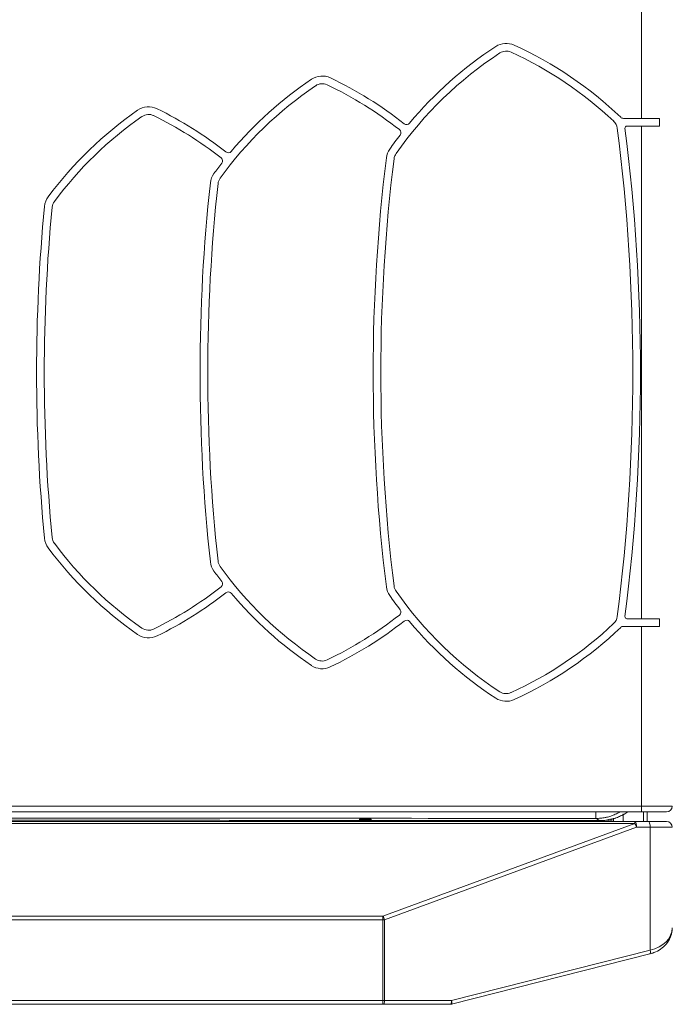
# Model space of a CAD drawing. Header units: millimetres. Extents: x 0 to 594, y 0 to 420.
# Tile 368 of 656: x 288 to 304, y 281 to 307. Entities that reach past the tile are written whole.
import ezdxf

# ---------------------------------------------------------------- set-up
doc = ezdxf.new("R2010")
doc.units = ezdxf.units.MM
doc.layers.add('1', color=7, linetype='Continuous', true_color=0xffffff)
doc.styles.add('Arial', font='txt')
doc.dimstyles.get("Standard").update_dxf_attribs({"dimtxt": 0.18, "dimasz": 0.18, "dimexe": 0.18, "dimexo": 0.0625, "dimgap": 0.09, "dimtad": 0, "dimtih": 1, "dimtoh": 1, "dimdec": 4, "dimzin": 0, "dimdsep": 46, "dimtxsty": 'Standard', "dimcen": 0.09, "dimadec": 0, "dimazin": 0, "dimtfac": 1, "dimtdec": 4, "dimtofl": 0, "dimtmove": 0, "dimatfit": 3, "dimfxl": 0, "dimtolj": 1, "dimtzin": 0, "dimarcsym": 0})

# ---------------------------------------------------------------- blocks, each defined once
blk = doc.blocks.new('_U5')
at = {"layer": '1', "color": 18, "lineweight": 18}
for p, q in [((170.922, 289.963), (170.922, 380.625)), ((338.75, 348.618), (338.75, 380.625)), ((170.922, 378.625), (248.753, 378.625)), ((338.75, 378.625), (260.919, 378.625))]:
    blk.add_line(p, q, dxfattribs=at)
at = {"layer": '1', "color": 18}
for points in [[(170.922, 378.625), (174.422, 379.563), (174.422, 377.687)], [(338.75, 378.625), (335.25, 377.687), (335.25, 379.563)]]:
    blk.add_solid(points, dxfattribs=at)
at = {"layer": '1', "color": 18, "linetype": 'Continuous', "lineweight": 13, "insert": (250.438, 375.989), "char_height": 3.5, "attachment_point": 7, "line_spacing_factor": 1.047437, "style": 'Arial'}
blk.add_mtext('\\fArial|b0|i0;\\W1.0000;3.36', dxfattribs=at)

msp = doc.modelspace()

# ---------------------------------------------------------------- linework, layer by layer
at = {"layer": '1', "color": 155, "linetype": 'Continuous', "lineweight": 13}
for p, q in [((303.678, 304.089), (303.678, 307.18)), ((303.678, 291.089), (303.678, 303.889)), ((303.678, 286.22), (303.678, 290.889)), ((278.223, 286.22), (303.678, 286.22)), ((302.491, 286.07), (302.491, 285.899)), ((303.202, 286.016), (303.202, 285.82)), ((303.678, 286.22), (303.678, 286.07)), ((303.678, 286.22), (304.478, 286.22)), ((303.506, 285.764), (278.122, 285.764)), ((296.956, 283.361), (303.506, 285.764)), ((302.565, 285.82), (302.565, 285.843)), ((302.815, 285.879), (302.815, 285.82)), ((302.864, 285.82), (302.864, 285.888)), ((302.952, 285.82), (302.952, 285.903)), ((303.506, 285.82), (303.506, 285.764)), ((303.548, 285.67), (296.998, 283.267)), ((303.903, 285.67), (303.548, 285.67)), ((304.478, 285.67), (303.903, 285.67)), ((303.903, 285.67), (303.903, 282.476)), ((278.123, 283.361), (296.956, 283.361)), ((296.956, 283.267), (278.123, 283.267)), ((296.956, 283.361), (296.956, 283.267)), ((296.956, 281.17), (296.956, 283.267)), ((296.956, 283.267), (296.998, 283.267)), ((296.998, 283.267), (296.998, 281.17)), ((298.739, 281.17), (303.903, 282.476)), ((258.021, 281.17), (296.956, 281.17)), ((296.956, 281.07), (296.956, 281.17)), ((296.956, 281.17), (296.998, 281.17)), ((296.998, 281.17), (298.739, 281.17))]:
    msp.add_line(p, q, dxfattribs=at)
at = {"layer": '1', "color": 155, "linetype": 'Continuous', "lineweight": 18}
for p, q in [((303.208, 304.089), (303.678, 304.089)), ((303.678, 304.089), (304.144, 304.089)), ((304.144, 303.889), (304.144, 304.089)), ((303.678, 303.889), (303.299, 303.889)), ((304.144, 303.889), (303.678, 303.889)), ((303.678, 290.889), (303.208, 290.889)), ((303.298, 291.089), (303.678, 291.089)), ((303.678, 291.089), (304.144, 291.089)), ((304.144, 290.889), (303.678, 290.889)), ((304.144, 290.889), (304.144, 291.089)), ((303.678, 286.07), (278.123, 286.07)), ((304.328, 286.07), (303.678, 286.07)), ((303.728, 285.82), (303.728, 286.07)), ((303.828, 285.82), (303.828, 286.07)), ((278.122, 285.82), (303.506, 285.82)), ((302.904, 285.894), (302.904, 285.82)), ((303.506, 285.82), (303.861, 285.82)), ((303.861, 285.82), (304.328, 285.82)), ((298.735, 281.073), (303.899, 282.379)), ((296.956, 281.07), (258.021, 281.07)), ((296.97, 281.07), (296.956, 281.07)), ((298.711, 281.07), (296.97, 281.07))]:
    msp.add_line(p, q, dxfattribs=at)
for centre, radius, start, end in [((300.162, 305.536), 0.5, 65.4391, 123.1257), ((296.172, 296.805), 10.1, 46.3786, 65.4391), ((305.408, 297.497), 9.9, 123.1257, 144.9984), ((305.408, 297.497), 10.1, 123.1257, 140.1784), ((300.162, 305.536), 0.3, 65.4391, 123.1257), ((296.172, 296.805), 9.9, 46.749, 65.4391), ((300.746, 296.732), 10.1, 124.0181, 139.9568), ((295.376, 304.689), 0.5, 64.6538, 124.0181), ((295.376, 304.689), 0.3, 64.6538, 124.0181), ((291.266, 296.013), 9.9, 51.8189, 64.6538), ((291.266, 296.013), 10.1, 51.7986, 64.6538), ((300.746, 296.732), 9.9, 124.0181, 144.1124), ((296.351, 296.013), 10.1, 124.8576, 143.2794), ((290.865, 303.89), 0.5, 63.9146, 124.8576), ((290.865, 303.89), 0.3, 63.9146, 124.8576), ((286.643, 295.268), 10.1, 51.8953, 63.9146), ((296.351, 296.013), 9.9, 124.8576, 143.2794), ((286.643, 295.268), 9.9, 51.9286, 63.9146), ((297.574, 304.029), 0.1, 231.7986, 320.1784), ((302.749, 303.797), 0.3, 7.3048, 46.749), ((303.208, 304.189), 0.1, 226.3786, 269.9979), ((297.324, 303.717), 0.1, 322.4255, 51.8189), ((253.552, 297.491), 49.9, 352.6911, 7.3048), ((253.552, 297.491), 50.1, 352.7236, 7.2723), ((303.299, 303.839), 0.05, 89.9979, 187.2723), ((305.408, 297.497), 10.1, 142.4255, 144.9984), ((292.938, 303.294), 0.1, 231.8953, 319.9568), ((297.544, 303.003), 0.5, 144.9984, 172.8961), ((297.544, 303.003), 0.3, 144.9984, 172.8961), ((300.746, 296.732), 10.1, 142.204, 144.1124), ((292.686, 302.983), 0.1, 322.204, 51.9286), ((341.802, 297.488), 45.1, 172.8961, 187.0998), ((341.802, 297.488), 44.9, 172.8961, 187.0998), ((292.969, 302.36), 0.5, 144.1124, 173.729), ((337.302, 297.488), 45.1, 173.729, 186.2669), ((337.302, 297.488), 44.9, 173.729, 186.2669), ((292.969, 302.36), 0.3, 144.1124, 173.729), ((288.656, 301.753), 0.5, 143.2794, 174.5128), ((288.656, 301.753), 0.3, 143.2794, 174.5128), ((333.052, 297.488), 45.1, 174.5128, 185.483), ((333.052, 297.488), 44.9, 174.5128, 185.483), ((288.656, 293.226), 0.5, 185.483, 216.7165), ((288.656, 293.226), 0.3, 185.483, 216.7165), ((296.351, 298.966), 10.1, 216.7165, 235.1383), ((296.351, 298.966), 9.9, 216.7165, 235.1383), ((292.968, 292.619), 0.5, 186.2669, 215.8834), ((292.968, 292.619), 0.3, 186.2669, 215.8834), ((300.747, 298.246), 9.9, 215.8834, 235.9777), ((300.747, 298.246), 10.1, 215.8834, 217.7918), ((286.643, 299.711), 9.9, 296.0813, 308.0673), ((292.686, 291.996), 0.1, 308.0673, 37.7918), ((297.544, 291.975), 0.5, 187.0998, 214.9974), ((297.544, 291.975), 0.3, 187.0998, 214.9974), ((286.643, 299.711), 10.1, 296.0813, 308.1006), ((292.937, 291.684), 0.1, 40.0391, 128.1006), ((300.747, 298.246), 10.1, 220.0391, 235.9777), ((305.408, 297.481), 10.1, 214.9974, 217.5704), ((305.408, 297.481), 9.9, 214.9974, 236.8702), ((291.266, 298.966), 9.9, 295.3421, 308.177), ((297.323, 291.262), 0.1, 308.177, 37.5704), ((302.749, 291.181), 0.3, 313.2469, 352.6911), ((303.298, 291.139), 0.05, 172.7236, 269.9979), ((291.266, 298.966), 10.1, 295.3421, 308.1973), ((297.574, 290.95), 0.1, 39.8175, 128.1973), ((305.408, 297.481), 10.1, 219.8175, 236.8702), ((296.172, 298.173), 9.9, 294.5568, 313.2469), ((303.208, 290.789), 0.1, 89.9979, 133.6173), ((290.864, 291.089), 0.5, 235.1383, 296.0813), ((290.864, 291.089), 0.3, 235.1383, 296.0813), ((296.172, 298.173), 10.1, 294.5568, 313.6173), ((295.375, 290.289), 0.5, 235.9777, 295.3421), ((295.375, 290.289), 0.3, 235.9777, 295.3421), ((300.161, 289.442), 0.3, 236.8702, 294.5568), ((300.161, 289.442), 0.5, 236.8702, 294.5568), ((304.328, 286.22), 0.15, 270, 0), ((304.328, 285.67), 0.15, 0, 90), ((298.711, 281.17), 0.1, 270, 284.1975)]:
    msp.add_arc(centre, radius, start, end, dxfattribs=at)
at = {"layer": '1', "color": 155, "linetype": 'Continuous', "lineweight": 13}
for centre, major_axis, ratio, start_param, end_param in [((303.506, 285.67), (0, -0.15), 0.281596, 1.570796, 3.141593), ((303.506, 285.67), (0.052, -0.141), 0.265621, 1.473663, 2.197501), ((303.861, 285.67), (0, -0.15), 0.281596, 1.570796, 3.141593), ((296.956, 283.267), (-0.052, 0.141), 0.265621, 4.615255, 5.339093), ((303.678, 283.055), (-0.8, 0), 0.75431, 1.856253, 3.141593), ((303.875, 282.476), (0.0245, -0.0969), 0.273648, 0.000026, 1.501676), ((296.97, 281.17), (0, 0.1), 0.281596, 3.141593, 4.712389), ((298.711, 281.17), (0, 0.1), 0.281596, 3.141593, 4.712389), ((298.711, 281.17), (0.0245, -0.0969), 0.273648, 0.000026, 1.501676)]:
    msp.add_ellipse(centre, major_axis=major_axis, ratio=ratio, start_param=start_param, end_param=end_param, dxfattribs=at)
for points, knots in [([(303.112, 286.063), (303.101, 286.057), (303.091, 286.052), (303.044, 286.027), (302.97, 285.992), (302.894, 285.964), (302.835, 285.947), (302.816, 285.941), (302.786, 285.934), (302.776, 285.931), (302.756, 285.927), (302.746, 285.925), (302.695, 285.915), (302.655, 285.909), (302.573, 285.901), (302.532, 285.899), (302.491, 285.899)], [0, 0, 0, 0, 0.056381, 0.056381, 0.245105, 0.433829, 0.433829, 0.528191, 0.528191, 0.575372, 0.575372, 0.622552, 0.622552, 0.811276, 0.811276, 1, 1, 1, 1]), ([(278.123, 285.915), (281.597, 285.913), (285.071, 285.911), (293.193, 285.905), (297.842, 285.902), (302.491, 285.899)], [0, 0, 0, 0, 0.427662, 0.427662, 1, 1, 1, 1])]:
    msp.add_open_spline(points, degree=3, knots=knots, dxfattribs=at)
at = {"layer": '1', "color": 155, "linetype": 'Continuous', "lineweight": 18}
for points, knots in [([(302.602, 285.843), (302.643, 285.843), (302.684, 285.845), (302.765, 285.853), (302.805, 285.859), (302.885, 285.875), (302.925, 285.885), (302.974, 285.9), (302.989, 285.904), (303.003, 285.909), (303.013, 285.912), (303.018, 285.914), (303.042, 285.923), (303.061, 285.93), (303.118, 285.954), (303.155, 285.971), (303.227, 286.009), (303.262, 286.03), (303.299, 286.055), (303.302, 286.057), (303.306, 286.059)], [0, 0, 0, 0, 0.163928, 0.163928, 0.327855, 0.327855, 0.491783, 0.491783, 0.532765, 0.553256, 0.553256, 0.573747, 0.573747, 0.655711, 0.655711, 0.819639, 0.819639, 0.983566, 0.983566, 1, 1, 1, 1]), ([(278.123, 285.86), (281.264, 285.858), (284.404, 285.856), (290.054, 285.852), (292.564, 285.85), (297.583, 285.847), (300.092, 285.845), (302.602, 285.843)], [0, 0, 0, 0, 0.384876, 0.384876, 0.692438, 0.692438, 1, 1, 1, 1]), ([(296.499, 285.87), (296.494, 285.87), (296.489, 285.87), (296.478, 285.87), (296.468, 285.87), (296.457, 285.87), (296.451, 285.87), (296.45, 285.87), (296.447, 285.87), (296.446, 285.87), (296.442, 285.87), (296.44, 285.87), (296.432, 285.87), (296.423, 285.87), (296.413, 285.871), (296.407, 285.871), (296.404, 285.871), (296.4, 285.871), (296.398, 285.871), (296.397, 285.871), (296.392, 285.871), (296.384, 285.871), (296.374, 285.872), (296.367, 285.872), (296.363, 285.872), (296.363, 285.872), (296.361, 285.872), (296.361, 285.872), (296.359, 285.872), (296.357, 285.872), (296.353, 285.872), (296.349, 285.873), (296.345, 285.873), (296.343, 285.873), (296.342, 285.873), (296.341, 285.873), (296.34, 285.873), (296.339, 285.874), (296.337, 285.874), (296.337, 285.874), (296.337, 285.875), (296.338, 285.875), (296.338, 285.875), (296.338, 285.875), (296.339, 285.875), (296.339, 285.875), (296.341, 285.875), (296.344, 285.875), (296.347, 285.876), (296.35, 285.876), (296.351, 285.876), (296.353, 285.876), (296.354, 285.876), (296.355, 285.876), (296.358, 285.876), (296.364, 285.877), (296.373, 285.877), (296.381, 285.877), (296.385, 285.877), (296.386, 285.877), (296.388, 285.877), (296.391, 285.877), (296.394, 285.877), (296.4, 285.878), (296.409, 285.878), (296.418, 285.878), (296.425, 285.878), (296.427, 285.878), (296.432, 285.878), (296.435, 285.878), (296.442, 285.878), (296.452, 285.878), (296.462, 285.878), (296.47, 285.878), (296.474, 285.878), (296.478, 285.878), (296.481, 285.878), (296.482, 285.878), (296.489, 285.878), (296.494, 285.878), (296.505, 285.878), (296.515, 285.878), (296.526, 285.878), (296.532, 285.878), (296.533, 285.878), (296.536, 285.878), (296.537, 285.878), (296.541, 285.878), (296.544, 285.878), (296.552, 285.878), (296.562, 285.878), (296.571, 285.878), (296.578, 285.878), (296.582, 285.878), (296.585, 285.878), (296.587, 285.878), (296.588, 285.878), (296.594, 285.878), (296.603, 285.877), (296.614, 285.877), (296.621, 285.877), (296.627, 285.877), (296.628, 285.877), (296.631, 285.877), (296.633, 285.876), (296.637, 285.876), (296.643, 285.876), (296.647, 285.876), (296.65, 285.876), (296.651, 285.876), (296.653, 285.875), (296.653, 285.875), (296.654, 285.875), (296.656, 285.875), (296.659, 285.875), (296.66, 285.875), (296.662, 285.874), (296.662, 285.874), (296.662, 285.874), (296.662, 285.874), (296.662, 285.874), (296.662, 285.874), (296.661, 285.874), (296.661, 285.873), (296.659, 285.873), (296.656, 285.873), (296.654, 285.873), (296.653, 285.873), (296.652, 285.873), (296.651, 285.873), (296.65, 285.872), (296.648, 285.872), (296.643, 285.872), (296.637, 285.872), (296.632, 285.872), (296.628, 285.871), (296.622, 285.871), (296.614, 285.871), (296.603, 285.871), (296.594, 285.871), (296.589, 285.871), (296.588, 285.87), (296.585, 285.87), (296.584, 285.87), (296.581, 285.87), (296.578, 285.87), (296.571, 285.87), (296.562, 285.87), (296.552, 285.87), (296.544, 285.87), (296.54, 285.87), (296.536, 285.87), (296.534, 285.87), (296.533, 285.87), (296.526, 285.87), (296.515, 285.87), (296.505, 285.87), (296.499, 285.87)], [0, 0, 0, 0, 0.015625, 0.015625, 0.03125, 0.046875, 0.046875, 0.050781, 0.050781, 0.054688, 0.054688, 0.0625, 0.0625, 0.078125, 0.09375, 0.09375, 0.101563, 0.105469, 0.105469, 0.109375, 0.109375, 0.125, 0.140625, 0.15625, 0.15625, 0.160156, 0.160156, 0.164063, 0.164063, 0.171875, 0.171875, 0.1875, 0.203125, 0.203125, 0.210938, 0.210938, 0.21875, 0.21875, 0.234375, 0.25, 0.265625, 0.265625, 0.269531, 0.269531, 0.273438, 0.28125, 0.28125, 0.296875, 0.3125, 0.3125, 0.320313, 0.320313, 0.324219, 0.324219, 0.328125, 0.34375, 0.359375, 0.375, 0.375, 0.378906, 0.378906, 0.382813, 0.390625, 0.390625, 0.40625, 0.421875, 0.421875, 0.429688, 0.429688, 0.4375, 0.4375, 0.453125, 0.46875, 0.46875, 0.476563, 0.480469, 0.480469, 0.484375, 0.484375, 0.5, 0.5, 0.515625, 0.53125, 0.53125, 0.535156, 0.535156, 0.539063, 0.539063, 0.546875, 0.546875, 0.5625, 0.578125, 0.578125, 0.585938, 0.589844, 0.589844, 0.59375, 0.59375, 0.609375, 0.625, 0.640625, 0.640625, 0.648438, 0.648438, 0.65625, 0.65625, 0.671875, 0.6875, 0.6875, 0.695312, 0.695312, 0.699219, 0.699219, 0.703125, 0.71875, 0.734375, 0.734375, 0.75, 0.75, 0.753906, 0.753906, 0.757812, 0.765625, 0.765625, 0.78125, 0.796875, 0.796875, 0.804687, 0.804687, 0.808594, 0.808594, 0.8125, 0.828125, 0.84375, 0.84375, 0.859375, 0.859375, 0.875, 0.890625, 0.90625, 0.90625, 0.910156, 0.910156, 0.914062, 0.914062, 0.921875, 0.921875, 0.9375, 0.953125, 0.953125, 0.960938, 0.964844, 0.964844, 0.96875, 0.96875, 0.984375, 1, 1, 1, 1]), ([(303.899, 282.379), (303.935, 282.389), (304.035, 282.42), (304.187, 282.502), (304.332, 282.636), (304.435, 282.802), (304.473, 282.948), (304.478, 283.034), (304.478, 283.055)], [0, 0, 0, 0, 0.094795, 0.279865, 0.479409, 0.695346, 0.92339, 1, 1, 1, 1])]:
    msp.add_open_spline(points, degree=3, knots=knots, dxfattribs=at)
at = {"layer": '1', "color": 155, "linetype": 'Continuous', "lineweight": 13}
msp.add_open_spline([(302.602, 285.843), (302.565, 285.862), (302.528, 285.88), (302.491, 285.899)], degree=3, dxfattribs=at)

# ---------------------------------------------------------------- dimensions: what is measured, and where the dimension line sits
at = {"layer": '1', "color": 18, "linetype": 'Continuous', "lineweight": 13}
dim = msp.add_linear_dim(base=(170.922, 378.625), p1=(338.75, 348.618), p2=(170.922, 289.963), dimstyle='Standard', override={"dimtxt": 3.5, "dimasz": 3.5, "dimexe": 2, "dimexo": 0, "dimgap": 1.5, "dimtih": 1, "dimtoh": 1, "dimdec": 2, "dimlfac": 0.02, "dimdsep": 46, "dimlunit": 2, "dimtxsty": 'Arial', "dimsah": 1, "dimse1": 0, "dimse2": 0, "dimsd1": 0, "dimsd2": 0, "dimclrd": 18, "dimclre": 18, "dimclrt": 18, "dimtol": 0, "dimtm": -0.1, "dimtfac": 1, "dimtdec": 2, "dimtofl": 1, "dimtmove": 0, "dimlwd": 18, "dimlwe": 18}, dxfattribs=at)
dim.commit()
dim.dimension.update_dxf_attribs({"geometry": '_U5', "text_midpoint": (254.836, 378.625), "dimtype": 160})

doc.saveas('drawing.dxf')
